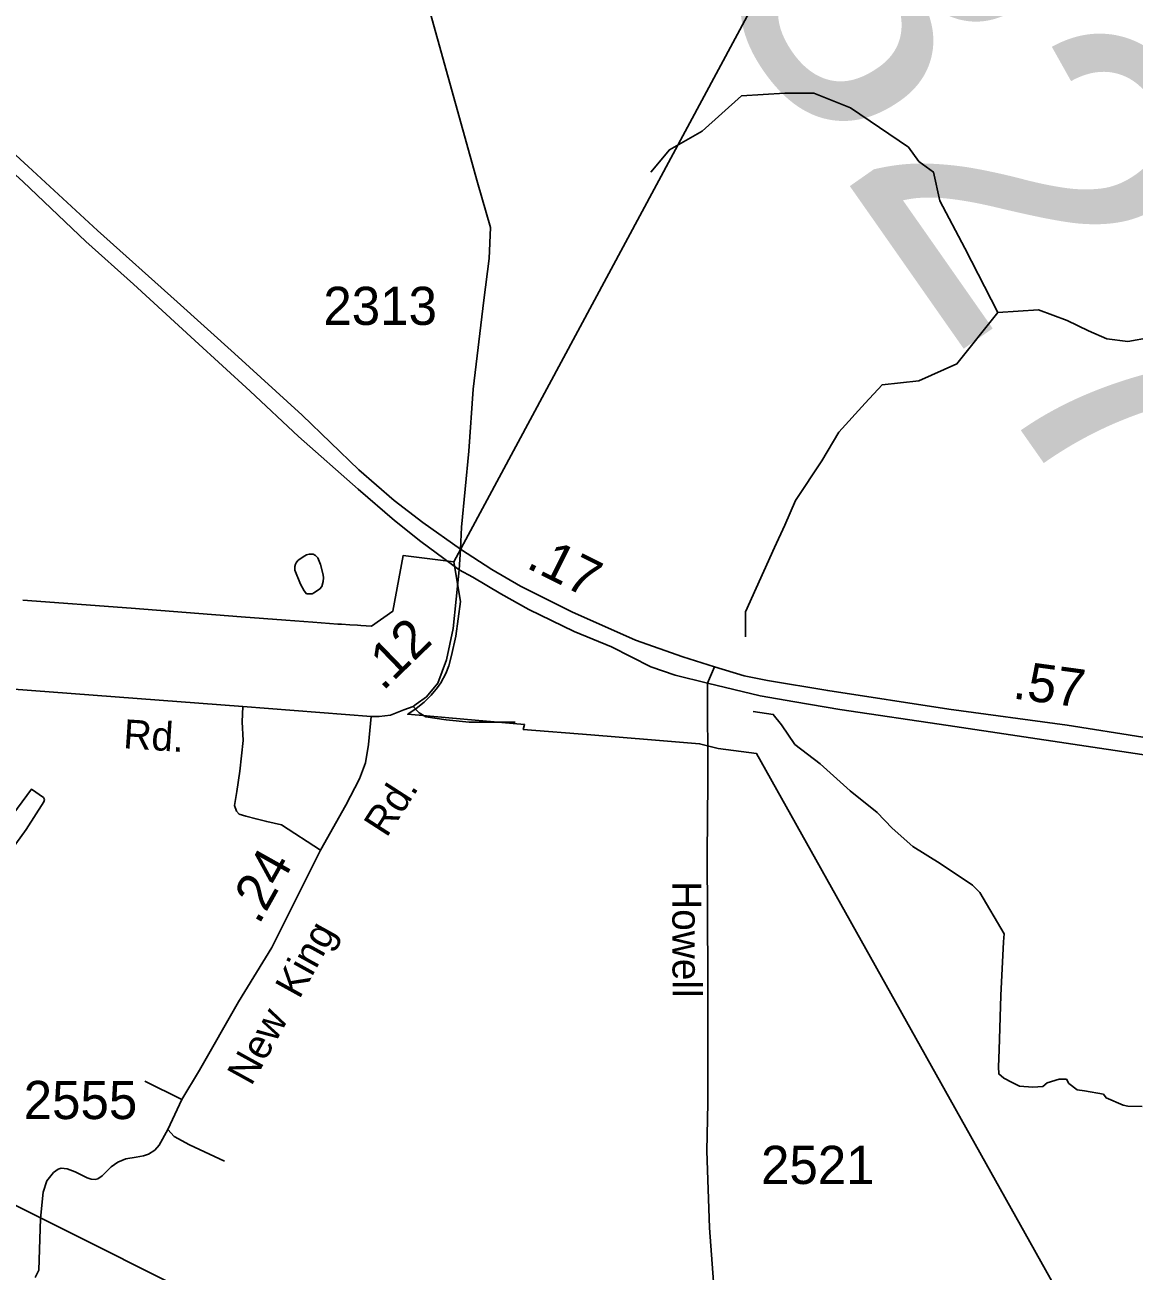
# Model space of a CAD drawing. Extents: x 2082433 to 2279600, y 546599 to 755198.
# Drawn here: x 2231044 to 2234673, y 625167 to 629245 of the extents above; entities that cross this region are included whole.
import ezdxf

# ---------------------------------------------------------------- set-up
doc = ezdxf.new("R2010")
doc.units = 0
for name, color, linetype in [('Exist Boundary Political Fire Districts', 7, 'Continuous'), ('Exist Hydrographic Creek Single Shore', 7, 'Continuous'), ('Exist Hydrographic Misc Water Feature', 7, 'Continuous'), ('Exist Hydrographic Stream', 7, 'Continuous'), ('Exist Road Non-System Type 51', 7, 'Continuous'), ('Exist Road Primary US Divided Attributed', 7, 'Continuous'), ('Exist Road Primary US Mileage Hundredths English Label', 7, 'Continuous'), ('Exist Road Secondary Mileage Hundredths English Label', 7, 'Continuous'), ('Exist Road Secondary Structure Standard Bridge Number Label', 7, 'Continuous'), ('Exist Road Secondary Type 51 Attributed', 7, 'Continuous'), ('Exist Road Secondary Type 51 Label', 7, 'Continuous'), ('Exist Road Secondary Type 51 Number Label', 7, 'Continuous'), ('Exist Utilities Electrical Transmission Line', 7, 'Continuous')]:
    doc.layers.add(name, color=color, linetype=linetype)

msp = doc.modelspace()

# ---------------------------------------------------------------- linework, layer by layer
at = {"layer": 'Exist Boundary Political Fire Districts'}
for points in [[(2232446.7, 627487.6), (2236316.7, 634688.5)], [(2231037, 627362.5), (2231391.7, 627335.6), (2231750.6, 627308), (2231897.2, 627297.1), (2231985.2, 627290.5), (2232067.8, 627284.3), (2232079.5, 627283.5), (2232106.6, 627281.5), (2232131.8, 627280.3), (2232143.1, 627279.4), (2232177.7, 627277.4), (2232247, 627326), (2232281.3, 627508.9), (2232446.7, 627487.6)], [(2232446.7, 627487.6), (2232468.3, 627358.3), (2232453.1, 627244.5), (2232439.6, 627181.6), (2232430.5, 627147.3), (2232420.5, 627122.2), (2232404.5, 627091.8), (2232393.8, 627076.5), (2232372.9, 627051.4), (2232349.5, 627028.5), (2232323.3, 627007.3), (2232296, 626989.2), (2232479.5, 626973), (2232678.2, 626955.5), (2232674.3, 626939), (2232894.8, 626921.3), (2233093.7, 626905.2), (2233251.2, 626892.6), (2233312.1, 626877.1), (2233437.7, 626860), (2236714.1, 621006)]]:
    msp.add_lwpolyline(points, dxfattribs=at)
at = {"layer": 'Exist Hydrographic Creek Single Shore'}
for points in [[(2234226.6, 628303.4), (2234119.1, 628514), (2234037.5, 628668.7), (2234016, 628763.2), (2233968.7, 628797.6), (2233934.3, 628844.9), (2233745.2, 628973.8), (2233624.9, 629021.1), (2233530.4, 629021.1), (2233388.5, 629012.5), (2233259.6, 628896.5), (2233152.2, 628836.3), (2233092, 628763.2)], [(2234725.1, 628221.7), (2234652, 628208.8), (2234583.3, 628217.4), (2234523.1, 628243.2), (2234454.3, 628277.6), (2234359.8, 628312), (2234226.6, 628303.4)]]:
    msp.add_lwpolyline(points, dxfattribs=at)
at = {"layer": 'Exist Hydrographic Misc Water Feature'}
for points in [[(2231965.3, 627382.8), (2231957.1, 627392.6), (2231945, 627414.7), (2231926.7, 627460.5), (2231926.5, 627472.2), (2231928.4, 627480.5), (2231930.8, 627484.6), (2231936.8, 627492.6), (2231940, 627494.5), (2231954, 627504.6), (2231964.5, 627510.7), (2231974.1, 627512.9), (2231982.3, 627512.9), (2231986.4, 627512.7), (2231994.4, 627509), (2232002.4, 627500.9), (2232010.6, 627479), (2232019, 627444.9), (2232020.6, 627435.3), (2232019.2, 627423), (2232015.1, 627406.9), (2232008.7, 627399), (2231991.5, 627387), (2231983.1, 627383), (2231973.3, 627382.8), (2231965.3, 627382.8)], [(2230925.2, 626486.6), (2230911.3, 626494.7), (2230904.9, 626500.6), (2230900.8, 626506.4), (2230901, 626512.5), (2230902.9, 626518.3), (2230974, 626619.1), (2231064.9, 626743.7), (2231104.9, 626716.2), (2231107.3, 626710.1), (2231105.1, 626701.9), (2231048.1, 626611.6), (2230951.1, 626479), (2230947, 626474.7), (2230943.1, 626476.9), (2230925.2, 626486.6)]]:
    msp.add_lwpolyline(points, dxfattribs=at)
at = {"layer": 'Exist Hydrographic Stream'}
for points in [[(2234226.6, 628303.4), (2234093.3, 628135.8), (2233968.7, 628079.9), (2233848.4, 628067), (2233792.5, 628006.9), (2233706.6, 627912.3), (2233650.7, 627817.8), (2233564.7, 627688.8), (2233530.4, 627607.2), (2233496, 627534.1), (2233401.4, 627323.6), (2233401.4, 627241.9)], [(2233426.7, 626998), (2233492.2, 626988.3), (2233519.1, 626954), (2233563.1, 626889.5), (2233645.8, 626827.2), (2233743.6, 626738), (2233831.7, 626667.1), (2233881.1, 626616.6), (2233948.8, 626556.4), (2234038, 626500.6), (2234144.4, 626429.7), (2234168, 626406), (2234247.5, 626270.6), (2234245.4, 626243.8), (2234236.8, 626068.7), (2234230.9, 625890.3), (2234228.7, 625835.5), (2234229.8, 625811.9), (2234247, 625797.9), (2234273.8, 625784), (2234297.5, 625772.1), (2234341.5, 625768.9), (2234373.7, 625771.1), (2234388.8, 625782.9), (2234427.5, 625794.7), (2234451.1, 625794.7), (2234459.7, 625780.7), (2234486.6, 625760.3), (2234510.2, 625757.1), (2234572.5, 625745.3), (2234581.1, 625733.5), (2234637, 625709.8), (2234652, 625706.6), (2234699.3, 625705.5)]]:
    msp.add_lwpolyline(points, dxfattribs=at)
at = {"layer": 'Exist Road Non-System Type 51'}
for p, q in [((2231557.2, 625728), (2231614.9, 625823.8)), ((2231557.2, 625728), (2231436.4, 625787.9)), ((2231511.5, 625630.1), (2231557.2, 625728))]:
    msp.add_line(p, q, dxfattribs=at)
for points in [[(2232010.9, 626544.1), (2231883.6, 626626.8), (2231834.7, 626637.6), (2231799.8, 626646.3), (2231766.1, 626655.1), (2231744.3, 626661.6), (2231735.6, 626671.4), (2231729.1, 626689.9), (2231736.7, 626736.7), (2231746.5, 626803), (2231757.4, 626903.1), (2231754.1, 626964.1), (2231756.3, 627014.1)], [(2232313.4, 627014.1), (2232333, 626993.4), (2232355.8, 626980.4), (2232422.2, 626970.6), (2232497.3, 626963), (2232543, 626963), (2232647.4, 626963)], [(2231077.4, 625145.9), (2231089.3, 625169.9), (2231094.8, 625338.5), (2231103.5, 625425.6), (2231115.5, 625462.6), (2231137.2, 625489.8), (2231152.5, 625500.6), (2231162.2, 625503.9), (2231181.8, 625501.7), (2231207.9, 625491.9), (2231247.1, 625472.4), (2231260.2, 625468), (2231273.2, 625466.9), (2231281.9, 625469.1), (2231296.1, 625478.9), (2231325.5, 625508.3), (2231347.2, 625523.5), (2231373.3, 625534.4), (2231408.1, 625539.8), (2231432.1, 625544.2), (2231448.4, 625549.6), (2231469.1, 625562.7), (2231483.2, 625579), (2231511.5, 625630.1)], [(2231511.5, 625630.1), (2231532.2, 625607.3), (2231582.2, 625580.1), (2231696.5, 625526.8)]]:
    msp.add_lwpolyline(points, dxfattribs=at)
at = {"layer": 'Exist Road Primary US Divided Attributed'}
for points in [[(2228255, 630860.3), (2228359.4, 630827.7), (2228528.1, 630759.2), (2228683.7, 630686.3), (2228787.5, 630628), (2228937.1, 630544.6), (2229073.2, 630455.6), (2229231.2, 630356.1), (2229338.7, 630269.5), (2229441, 630187.9), (2229637.9, 630011.7), (2229963.2, 629715.7), (2230328.8, 629377.3), (2230582.3, 629145.6), (2231038.2, 628731), (2231242.8, 628536.3), (2231398.4, 628395.9), (2231599.6, 628212), (2231780.3, 628046.7), (2231939.1, 627897.6), (2232133.9, 627725.7), (2232252.6, 627623.5), (2232338.7, 627554.3), (2232464.6, 627461.3)], [(2232468.3, 627529.4), (2232345.8, 627616.9), (2232251.2, 627688.7), (2232135.7, 627788.5), (2231951.1, 627967.2), (2231729.1, 628169.6), (2231542, 628338.3), (2231280.8, 628572.2), (2231054.5, 628781.1), (2230623.7, 629176), (2230369.1, 629413.2)], [(2233300, 627144.2), (2233196.7, 627177.4), (2233040.9, 627231.7), (2232833.4, 627323.6), (2232665.3, 627407.7), (2232571.6, 627462.8), (2232468.3, 627529.4)], [(2232464.6, 627461.3), (2232509.4, 627437.7), (2232601.2, 627382.6), (2232692, 627331.8), (2232841.1, 627260), (2232963, 627210), (2233092, 627144.1), (2233171.5, 627117.3), (2233277.1, 627090.9)], [(2236294, 626816.8), (2235898.8, 626801.1), (2235597, 626807.6), (2235424.6, 626818.4), (2235196.2, 626835.6), (2234453.8, 626953.3), (2234066.8, 627006), (2233670.3, 627066.3), (2233473.1, 627099.5), (2233397.4, 627115.1), (2233300, 627144.2)], [(2233277.1, 627090.9), (2233449.5, 627049.6), (2233562.9, 627029.2), (2233709.8, 627005), (2234064.7, 626952.1), (2234698.3, 626857.2), (2235181.3, 626791.4), (2235407.4, 626764.5), (2235586.3, 626755.8), (2235890.2, 626749.4), (2236295.8, 626753.7)]]:
    msp.add_lwpolyline(points, dxfattribs=at)
at = {"layer": 'Exist Road Secondary Type 51 Attributed'}
for points in [[(2232317.8, 629471.1), (2232428.1, 629073.7), (2232524.4, 628728.7), (2232566.4, 628581.7), (2232562.9, 628480.1), (2232545.4, 628343.5), (2232510.4, 628052.9), (2232496.3, 627849.8), (2232471.8, 627601.2), (2232468.3, 627529.4)], [(2232468.3, 627529.4), (2232464.6, 627461.3)], [(2232464.6, 627461.3), (2232444.7, 627269.4), (2232423.3, 627167.5), (2232394.5, 627090.7), (2232357.6, 627046.4), (2232323.9, 627022.5), (2232313.4, 627014.1), (2232283.8, 627003.3), (2232240.1, 626985.8), (2232202.2, 626981.5), (2232176.3, 626981.5)], [(2233300, 627144.2), (2233277.1, 627090.9)], [(2232176.3, 626981.5), (2231756.3, 627014.1), (2230919.6, 627077.5), (2230838.7, 627081), (2230793, 627081), (2230729.7, 627081), (2230638.3, 627088), (2230339.3, 627042.3), (2229516.3, 626908.6), (2229030.9, 626841.7), (2228804.8, 626803.7)], [(2233277.1, 627090.9), (2233277.6, 626768.1), (2233276, 626529), (2233278.1, 626132.6), (2233277.9, 625716.8), (2233275.2, 625559.9), (2233283.5, 625308.5), (2233296.4, 625131.3)], [(2232176.3, 626981.5), (2232167.6, 626890.1), (2232157.8, 626830.2), (2232138.2, 626778), (2232093.6, 626692), (2232010.9, 626544.1), (2231852, 626225.9), (2231742.2, 626047.9), (2231614.9, 625823.8)]]:
    msp.add_lwpolyline(points, dxfattribs=at)
at = {"layer": 'Exist Utilities Electrical Transmission Line'}
msp.add_lwpolyline([(2251968.8, 608497.5), (2250915.9, 609501), (2249693, 610668.7), (2249034.3, 611300.9), (2247375.9, 612910.6), (2246056.1, 614191.2), (2243412.4, 616756.5), (2242072.7, 618038.9), (2241734.2, 618364), (2241079.2, 619020.3), (2240410.3, 619666.7), (2240065.8, 620001.6), (2239567.5, 620303.4), (2239041.2, 620635), (2238653.3, 620889.8), (2238271.4, 621136.4), (2237893.4, 621387.2), (2236659.7, 622188.8), (2234276.1, 623744.7), (2231195, 625290.6), (2228854.6, 626462.9), (2225767.6, 628011.1), (2223710.3, 629041.7), (2223371, 629208.9)], dxfattribs=at)

# ---------------------------------------------------------------- texts
at = {"layer": 'Exist Road Primary US Mileage Hundredths English Label'}
for s, rotation, p in [('.17', 333.4349, (2232680.1, 627470.2)), ('.57', 352.2515, (2234272.7, 627041.1))]:
    msp.add_text(s, height=125, rotation=rotation, dxfattribs=at).set_placement(p)
at = {"layer": 'Exist Road Secondary Mileage Hundredths English Label'}
for s, rotation, p in [('.12', 44.0338, (2232214.8, 627062.8)), ('.24', 60.7087, (2231809.1, 626297.5))]:
    msp.add_text(s, height=125, rotation=rotation, dxfattribs=at).set_placement(p)
at = {"layer": 'Exist Road Secondary Structure Standard Bridge Number Label'}
msp.add_text('327', height=1066.27, rotation=305, dxfattribs=at).set_placement((2233246.7, 629425.5))
at = {"layer": 'Exist Road Secondary Type 51 Label'}
for s, rotation, p in [('Rd.', 356.2611, (2231363.7, 626878)), ('Rd.', 57.1559, (2232226.8, 626582.6)), ('Howell', 270.1432, (2233161.7, 626442.7)), ('New  King', 61.0569, (2231784.1, 625769.8))]:
    msp.add_text(s, height=95, rotation=rotation, dxfattribs=at).set_placement(p)
at = {"layer": 'Exist Road Secondary Type 51 Number Label'}
for s, p in [('2313', (2232020, 628262.9)), ('2555', (2231039.4, 625664.2)), ('2521', (2233452, 625451.8))]:
    msp.add_text(s, height=125, dxfattribs=at).set_placement(p)

doc.saveas('drawing.dxf')
